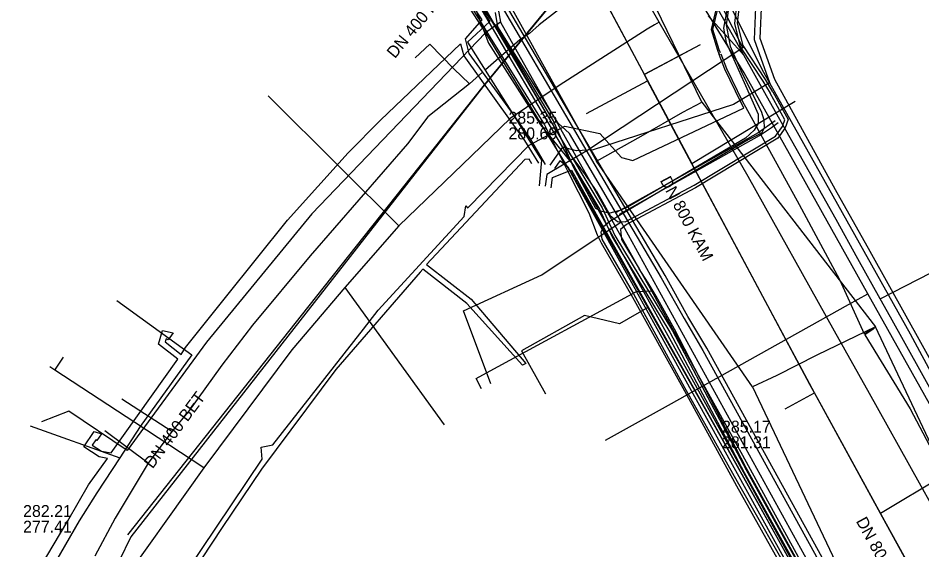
# Model space of a CAD drawing. Extents: x -600309 to -598967, y -1161267 to -1160292.
# Drawn here: x -599944.1 to -599883.6, y -1160516.4 to -1160480.7 of the extents above; entities that cross this region are included whole.
import ezdxf

# ---------------------------------------------------------------- set-up
doc = ezdxf.new("R2010")
doc.units = 0
for name, color, linetype in [('Vrstva 1', 7, 'Continuous'), ('Vrstva 12', 7, 'Continuous'), ('Vrstva 13', 7, 'Continuous'), ('Vrstva 16', 7, 'Continuous'), ('Vrstva 19', 7, 'Continuous'), ('Vrstva 42', 7, 'Continuous'), ('Vrstva 44', 7, 'Continuous'), ('Vrstva 54', 7, 'Continuous'), ('Vrstva 55', 7, 'Continuous'), ('Vrstva 58', 7, 'Continuous'), ('Vrstva 9', 7, 'Continuous')]:
    doc.layers.add(name, color=color, linetype=linetype)

msp = doc.modelspace()

# ---------------------------------------------------------------- linework, layer by layer
at = {"layer": 'Vrstva 1'}
for p, q in [((-599898.41, -1160482.49), (-599902.158, -1160484.489)), ((-599906.03, -1160487.09), (-599901.936, -1160484.905)), ((-599892.72, -1160506.92), (-599890.764, -1160505.846))]:
    msp.add_line(p, q, dxfattribs=at)
for points in [[(-599857.52, -1160559.89), (-599866.111, -1160548.18), (-599871.76, -1160540.48), (-599878.734, -1160527.773), (-599886.327, -1160513.932), (-599890.764, -1160505.846), (-599893.889, -1160500), (-599898.969, -1160490.471), (-599901.936, -1160484.905), (-599902.158, -1160484.489), (-599906.15, -1160477), (-599907.435, -1160475.222), (-599915.237, -1160464.873), (-599922.471, -1160455.22), (-599931.32, -1160443.41), (-599941.55, -1160433.12), (-599946.993, -1160427.644), (-599952.415, -1160422.19), (-599953.381, -1160421.219)], [(-599936.77, -1160515.36), (-599924.619, -1160500), (-599912.97, -1160485.28), (-599906.15, -1160477), (-599900, -1160473.661), (-599888.1, -1160467.2), (-599867.24, -1160455.88)], [(-599898.41, -1160482.49), (-599902.16, -1160484.49)], [(-599906.03, -1160487.09), (-599901.94, -1160484.91)], [(-599892.72, -1160506.92), (-599890.76, -1160505.85)]]:
    msp.add_lwpolyline(points, dxfattribs=at)
at = {"layer": 'Vrstva 12'}
for points in [[(-599943.49, -1160438.86), (-599942.51, -1160439.87), (-599933.44, -1160450.28), (-599927.44, -1160457.55), (-599915.61, -1160473.62), (-599912.25, -1160478.44), (-599911.8, -1160480.96)], [(-599914.36, -1160479.24), (-599912.81, -1160481.68)], [(-599907.17, -1160488.44), (-599907.94, -1160487.75), (-599911.98, -1160481.28), (-599912.146, -1160480.333)], [(-599897.58, -1160480.85), (-599897.86, -1160480.54)], [(-599911.8, -1160480.96), (-599912.81, -1160481.68)], [(-599911.8, -1160480.96), (-599903.12, -1160496.4), (-599901.67, -1160499)], [(-599895.5, -1160483.18), (-599897.58, -1160480.85)], [(-599912.81, -1160481.68), (-599912.56, -1160482.09), (-599908.71, -1160488.42), (-599907.11, -1160491.04)], [(-599893.96, -1160485.92), (-599895.5, -1160483.18)], [(-599892.87, -1160487.86), (-599893.96, -1160485.92)], [(-599886.35, -1160499.53), (-599887.85, -1160496.85), (-599889.31, -1160494.22), (-599892.87, -1160487.86)], [(-599903.71, -1160494.36), (-599907.17, -1160488.44)], [(-599907.11, -1160491.04), (-599906.55, -1160492.06)], [(-599906.55, -1160492.06), (-599902.69, -1160499.04)], [(-599912.45, -1160505.24), (-599914.28, -1160500.33), (-599909.02, -1160497.92), (-599903.71, -1160494.36)], [(-599884.11, -1160530.12), (-599888.75, -1160521.59), (-599890.19, -1160518.96), (-599903.71, -1160494.36)], [(-599902.69, -1160499.04), (-599901.67, -1160499)], [(-599901.31, -1160501.54), (-599902.69, -1160499.04)], [(-599901.67, -1160499), (-599899.47, -1160502.99)], [(-599937.52, -1160499.65), (-599932.49, -1160503.29), (-599935.96, -1160508.11), (-599937.32, -1160510.2)], [(-599885.67, -1160500.76), (-599886.35, -1160499.53)], [(-599882.49, -1160506.46), (-599885.67, -1160500.76)], [(-599867.68, -1160558.91), (-599869.93, -1160555.96), (-599875.17, -1160548.16), (-599876.14, -1160547), (-599876.47, -1160546.11), (-599878.66, -1160542.51), (-599880.8, -1160539.13), (-599889.99, -1160522.32), (-599891.79, -1160518.75), (-599901.31, -1160501.54)], [(-599899.47, -1160502.99), (-599895.59, -1160510.02)], [(-599943.33, -1160508.06), (-599937.32, -1160510.2)], [(-599937.32, -1160510.2), (-599938.86, -1160512.56), (-599940.05, -1160514.43), (-599943.45, -1160520.35), (-599945.41, -1160523.71), (-599947.68, -1160528.73)], [(-599895.59, -1160510.02), (-599886.08, -1160527.37)]]:
    msp.add_lwpolyline(points, dxfattribs=at)
at = {"layer": 'Vrstva 13'}
for p, q in [((-599901.16, -1160480.96), (-599901.48, -1160481.16)), ((-599922.241, -1160498.778), (-599915.567, -1160507.989)), ((-599941.67, -1160504.315), (-599941.086, -1160503.459))]:
    msp.add_line(p, q, dxfattribs=at)
for points in [[(-599901.16, -1160480.96), (-599901.8, -1160479.88), (-599902.44, -1160478.8)], [(-599895.97, -1160482.33), (-599897.21, -1160480.12), (-599897.33, -1160478.78), (-599896.75, -1160478.33)], [(-599901.48, -1160481.16), (-599901.96, -1160481.45), (-599907.86, -1160485.21), (-599911.15, -1160487.43), (-599913.72, -1160489.91)], [(-599843.3, -1160570.99), (-599845.79, -1160568.7), (-599850.15, -1160564.7), (-599852.25, -1160562.49), (-599856.99, -1160556.88), (-599860.91, -1160552.13), (-599864.27, -1160547.18), (-599867.74, -1160541.56), (-599869.65, -1160538.23), (-599870.71, -1160536.23), (-599873.26, -1160531.5), (-599875.07, -1160528.14), (-599876.3, -1160525.8), (-599877.82, -1160522.98), (-599881, -1160516.855), (-599882.2, -1160514.62), (-599886.52, -1160506.84), (-599887.06, -1160505.88), (-599889.41, -1160501.71), (-599895.2, -1160491.32), (-599901.16, -1160480.96)], [(-599912.81, -1160481.68), (-599924.44, -1160493.82), (-599931.51, -1160502.45), (-599936.83, -1160509.71), (-599940.73, -1160507.07), (-599942.57, -1160507.78)], [(-599895.5, -1160483.18), (-599895.97, -1160482.33)], [(-599918.603, -1160494.637), (-599922.62, -1160490.66), (-599927.368, -1160485.903)], [(-599913.72, -1160489.91), (-599918.603, -1160494.637), (-599922.241, -1160498.778), (-599925.786, -1160502.947), (-599931.689, -1160510.863), (-599937.826, -1160519.499), (-599939.855, -1160523.573), (-599942.64, -1160529.16), (-599946.868, -1160537.668), (-599947.09, -1160538.15), (-599947.774, -1160539.687), (-599949.115, -1160542.716), (-599952.118, -1160549.48), (-599955.123, -1160556.279), (-599964.74, -1160577.95), (-599968.839, -1160587.254), (-599973.286, -1160597.342), (-599975.207, -1160601.322), (-599975.32, -1160601.62)], [(-599886.35, -1160499.53), (-599878.69, -1160495.6), (-599879.65, -1160493.73)], [(-599912.49, -1160504.36), (-599902.69, -1160499.04)], [(-599931.689, -1160510.863), (-599936.31, -1160507.83), (-599941.67, -1160504.315), (-599942.015, -1160504.094)], [(-599913.08, -1160505.57), (-599913.44, -1160504.87), (-599912.49, -1160504.36)]]:
    msp.add_lwpolyline(points, dxfattribs=at)
at = {"layer": 'Vrstva 16'}
for points in [[(-599901.24, -1160474.94), (-599909.21, -1160481.14)], [(-599849.46, -1160559.23), (-599850.48, -1160557.69), (-599854.8, -1160552.96), (-599856.97, -1160550.57), (-599863.99, -1160540.67), (-599864.73, -1160539.35), (-599865.96, -1160537.14), (-599868.12, -1160533.28), (-599870.32, -1160529.26), (-599872.48, -1160525.48), (-599872.99, -1160524.56), (-599875.15, -1160520.7), (-599877.76, -1160516.03), (-599879.03, -1160513.76), (-599887.17, -1160499.19), (-599895.46, -1160484.36), (-599901.24, -1160474.94)], [(-599909.21, -1160481.14), (-599909.85, -1160481.72), (-599910.51, -1160482.15)], [(-599910.51, -1160482.15), (-599912.815, -1160484.175)], [(-599888.48, -1160499.92), (-599887.17, -1160499.19)], [(-599904.76, -1160509.02), (-599900.55, -1160506.67), (-599888.48, -1160499.92)]]:
    msp.add_lwpolyline(points, dxfattribs=at)
at = {"layer": 'Vrstva 19'}
for points in [[(-599914.92, -1160484.11), (-599916.54, -1160482.44), (-599917.51, -1160483.36)], [(-599913.88, -1160485.11), (-599914.92, -1160484.11)], [(-599912.999, -1160484.336), (-599913.88, -1160485.11), (-599916.68, -1160487.32), (-599918.04, -1160489.13), (-599924.55, -1160496.64), (-599928.42, -1160501.31), (-599930.48, -1160503.99), (-599932.65, -1160507.01), (-599933.82, -1160508.44), (-599935.42, -1160510.55), (-599937.63, -1160514.25), (-599939, -1160516.8)], [(-599933.82, -1160508.44), (-599937.19, -1160506.27)], [(-599935.42, -1160510.55), (-599938.33, -1160508.39)]]:
    msp.add_lwpolyline(points, dxfattribs=at)
at = {"layer": 'Vrstva 42'}
for points in [[(-599889.647, -1160517.995), (-599897.979, -1160502.841), (-599899.24, -1160500.71), (-599900.77, -1160497.971), (-599903.241, -1160493.768), (-599915.215, -1160473.333), (-599916.653, -1160471.11), (-599922.846, -1160462.646), (-599925.156, -1160459.335), (-599929.695, -1160453.144), (-599937.912, -1160443.505), (-599940.759, -1160440.186), (-599941.982, -1160438.954), (-599944.593, -1160436.033), (-599953.705, -1160427.041), (-599961.766, -1160419.921), (-599964.861, -1160417.387), (-599970.985, -1160412.494), (-599977.288, -1160407.684), (-599980.633, -1160405.531), (-599984.223, -1160403.04), (-599995.48, -1160395.806)], [(-599889.647, -1160517.995), (-599897.979, -1160502.841), (-599899.24, -1160500.71), (-599900.77, -1160497.971), (-599903.241, -1160493.768), (-599915.215, -1160473.333), (-599916.653, -1160471.11), (-599922.846, -1160462.646), (-599925.156, -1160459.335), (-599929.695, -1160453.144), (-599937.912, -1160443.505), (-599940.759, -1160440.186), (-599941.982, -1160438.954), (-599944.593, -1160436.033), (-599953.705, -1160427.041), (-599961.766, -1160419.921), (-599964.861, -1160417.387), (-599970.985, -1160412.494), (-599977.288, -1160407.684), (-599980.633, -1160405.531), (-599984.223, -1160403.04), (-599995.48, -1160395.806)], [(-599980.8, -1160405.78), (-599977.46, -1160407.93), (-599971.17, -1160412.73), (-599965.05, -1160417.62), (-599961.96, -1160420.15), (-599953.91, -1160427.26), (-599944.81, -1160436.24), (-599942.2, -1160439.16), (-599940.98, -1160440.39), (-599938.14, -1160443.7), (-599929.93, -1160453.33), (-599925.4, -1160459.51), (-599923.09, -1160462.82), (-599916.9, -1160471.28), (-599915.47, -1160473.49), (-599903.5, -1160493.92), (-599901.03, -1160498.12), (-599899.5, -1160500.86), (-599898.24, -1160502.99), (-599889.91, -1160518.14)], [(-599980.8, -1160405.78), (-599977.46, -1160407.93), (-599971.17, -1160412.73), (-599965.05, -1160417.62), (-599961.96, -1160420.15), (-599953.91, -1160427.26), (-599944.81, -1160436.24), (-599942.2, -1160439.16), (-599940.98, -1160440.39), (-599938.14, -1160443.7), (-599929.93, -1160453.33), (-599925.4, -1160459.51), (-599923.09, -1160462.82), (-599916.9, -1160471.28), (-599915.47, -1160473.49), (-599903.5, -1160493.92), (-599901.03, -1160498.12), (-599899.5, -1160500.86), (-599898.24, -1160502.99), (-599889.91, -1160518.14)], [(-599951.783, -1160432.676), (-599942.113, -1160442.413), (-599933.161, -1160452.85), (-599924.51, -1160463.919), (-599917.781, -1160473.151), (-599912.519, -1160480.929), (-599914.003, -1160482.32), (-599911.114, -1160486.931), (-599909.043, -1160490.236), (-599909.205, -1160491.957)], [(-599908.79, -1160490.516), (-599909.848, -1160488.687), (-599911.114, -1160486.931), (-599913.9, -1160483.066), (-599914.144, -1160482.097), (-599913.02, -1160480.809), (-599917.213, -1160474.571), (-599917.552, -1160474.066), (-599922.553, -1160477.014), (-599922.712, -1160476.843), (-599917.815, -1160473.758), (-599921.487, -1160468.324), (-599924.591, -1160464.095), (-599927.191, -1160460.779), (-599931.525, -1160455.394), (-599932.919, -1160453.661), (-599934.02, -1160454.756), (-599933.825, -1160454.919), (-599933.596, -1160454.951), (-599933.285, -1160455.348)], [(-599898.093, -1160468.234), (-599897.076, -1160469.634), (-599893.383, -1160475.351), (-599892.93, -1160475.878), (-599892.759, -1160476.077), (-599893.35, -1160476.77), (-599893.932, -1160477.452), (-599893.941, -1160477.476), (-599894.683, -1160479.434), (-599894.791, -1160482.13), (-599893.77, -1160485.027), (-599893.779, -1160485.033), (-599896.189, -1160486.487), (-599905.598, -1160489.53), (-599905.951, -1160489.556), (-599906.697, -1160489.611), (-599907.648, -1160489.349), (-599908.503, -1160490.567)], [(-599881.537, -1160505.18), (-599882.027, -1160505.322), (-599882.104, -1160505.183), (-599882.299, -1160504.834), (-599887.033, -1160496.355), (-599889.344, -1160492.231), (-599893.42, -1160484.816), (-599894.389, -1160482.068), (-599894.287, -1160479.514), (-599893.584, -1160477.661), (-599892.232, -1160476.076), (-599892.704, -1160475.527), (-599893.079, -1160475.09), (-599896.746, -1160469.406), (-599897.378, -1160468.64), (-599897.861, -1160468.054)], [(-599901.059, -1160468.893), (-599901.121, -1160469.192), (-599901.248, -1160469.803), (-599895.964, -1160478.124), (-599896.933, -1160479.964), (-599895.557, -1160482.696), (-599905.951, -1160489.556), (-599906.024, -1160489.604), (-599907.54, -1160490.509), (-599908.695, -1160491.198), (-599908.802, -1160491.981)], [(-599900.575, -1160468.964), (-599900.63, -1160469.284), (-599900.71, -1160469.749), (-599899.524, -1160471.599), (-599898.633, -1160472.99), (-599898.117, -1160473.799), (-599895.342, -1160478.147), (-599896.332, -1160479.993), (-599894.263, -1160484.169), (-599893.779, -1160485.033), (-599884.349, -1160501.878), (-599882.65, -1160505.026), (-599882.299, -1160504.834), (-599881.866, -1160504.597), (-599881.77, -1160504.773), (-599881.674, -1160504.948), (-599882.104, -1160505.183), (-599882.46, -1160505.378), (-599880.011, -1160509.913), (-599875.385, -1160518.214)], [(-599933.741, -1160501.808), (-599934.072, -1160502.294), (-599934.205, -1160502.228), (-599934.267, -1160502.43), (-599933.193, -1160503.268), (-599932.924, -1160502.81), (-599930.241, -1160499.453), (-599926.075, -1160494.252), (-599922.009, -1160489.746), (-599919.838, -1160487.535), (-599914.47, -1160482.434), (-599914.268, -1160483.238), (-599910.183, -1160488.904), (-599909.246, -1160490.435)], [(-599909.69, -1160490.477), (-599909.881, -1160490.164), (-599910.16, -1160490.195), (-599916.757, -1160497.234), (-599913.776, -1160499.556), (-599910.111, -1160503.87), (-599910.328, -1160503.985), (-599914.051, -1160499.849), (-599917.005, -1160497.549), (-599917.189, -1160497.734), (-599922.838, -1160504.272), (-599927.82, -1160510.959), (-599930.449, -1160514.875), (-599932.537, -1160518.026), (-599934.951, -1160521.924), (-599933.98, -1160522.548), (-599933.829, -1160522.282), (-599933.447, -1160522.503)], [(-599891.309, -1160519.047), (-599894.872, -1160512.655), (-599897.579, -1160507.798), (-599901.933, -1160500.116), (-599907.14, -1160490.931), (-599907.243, -1160490.749), (-599907.54, -1160490.509), (-599907.816, -1160490.285), (-599908.171, -1160490.792)], [(-599908.396, -1160492.083), (-599908.315, -1160491.4), (-599907.14, -1160490.931), (-599907.047, -1160490.894), (-599897.423, -1160508.056), (-599894.872, -1160512.655), (-599890.771, -1160520.047)], [(-599901.896, -1160500.095), (-599901.933, -1160500.116), (-599903.825, -1160501.208), (-599906.178, -1160500.651), (-599910.396, -1160503.017), (-599908.785, -1160505.899)], [(-599938.542, -1160508.586), (-599938.854, -1160509.049), (-599938.933, -1160508.997), (-599939.167, -1160509.349), (-599938.542, -1160509.764), (-599937.905, -1160509.869), (-599933.427, -1160503.592), (-599934.73, -1160502.576), (-599934.448, -1160501.659), (-599933.741, -1160501.808)], [(-599955.072, -1160540.204), (-599954.684, -1160540.413), (-599955.591, -1160540.811), (-599955.646, -1160540.934), (-599954.417, -1160541.724), (-599950.873, -1160533.707), (-599949.595, -1160530.877), (-599948.428, -1160528.302), (-599948.607, -1160528.219), (-599949.466, -1160527.689), (-599948.495, -1160527.985), (-599948.31, -1160528.069), (-599944.1, -1160519.994), (-599940.811, -1160514.425), (-599939.413, -1160512.005), (-599938.133, -1160510.236), (-599938.692, -1160510.144), (-599939.722, -1160509.46), (-599939.045, -1160508.443), (-599938.542, -1160508.586)]]:
    msp.add_lwpolyline(points, dxfattribs=at)
at = {"layer": 'Vrstva 44'}
for points in [[(-599905.38, -1160492.26), (-599906.11, -1160491.22), (-599907.117, -1160489.849), (-599907.718, -1160488.816), (-599912.251, -1160481.028), (-599913.037, -1160479.679), (-599914.197, -1160477.659), (-599918.207, -1160471.709), (-599928.467, -1160457.569), (-599929.807, -1160456.049), (-599934.317, -1160450.489), (-599945.727, -1160438.069), (-599951.097, -1160432.799), (-599954.977, -1160428.869), (-599958.627, -1160425.619), (-599962.747, -1160422.009), (-599963.807, -1160420.979), (-599967.407, -1160417.979), (-599977.847, -1160409.739), (-599993.787, -1160398.599), (-599995.027, -1160397.899), (-600016.677, -1160383.869)], [(-600001.81, -1160394.84), (-599993.94, -1160399.81), (-599987.86, -1160403.78), (-599982.28, -1160407.74), (-599977.18, -1160411.5), (-599969.28, -1160417.828), (-599966.72, -1160419.87), (-599960.55, -1160425.25), (-599955.02, -1160430.36), (-599948.81, -1160436.36), (-599943.48, -1160441.87), (-599937.91, -1160448.11), (-599932.55, -1160454.38), (-599927.36, -1160460.79), (-599922.23, -1160467.99), (-599917.44, -1160474.08), (-599913.386, -1160480.552), (-599912.49, -1160482), (-599908.85, -1160487.86), (-599907.3, -1160490.94)], [(-599831.479, -1160445.106), (-599847.354, -1160451.095), (-599850.775, -1160452.386), (-599853.888, -1160453.748), (-599860.7, -1160456.899), (-599872.104, -1160462.621), (-599880.709, -1160467.503), (-599890.213, -1160473.616), (-599890.698, -1160473.954), (-599892.636, -1160475.303), (-599893.612, -1160475.982), (-599895.793, -1160478.173), (-599896.108, -1160481.056), (-599895.731, -1160482.616), (-599894.216, -1160484.921), (-599893.728, -1160485.738)], [(-599893.552, -1160485.642), (-599894.044, -1160484.819), (-599895.543, -1160482.542), (-599895.906, -1160481.042), (-599895.601, -1160478.265), (-599893.482, -1160476.136), (-599890.101, -1160473.782), (-599887.031, -1160471.808), (-599885.845, -1160471.045), (-599880.605, -1160467.675), (-599872.01, -1160462.797), (-599871.851, -1160462.717), (-599860.878, -1160457.211), (-599860.614, -1160457.079), (-599860.412, -1160456.986), (-599853.806, -1160453.93), (-599850.699, -1160452.572), (-599847.098, -1160451.213), (-599833.159, -1160445.953)], [(-599896.55, -1160479.7), (-599896.85, -1160481.37), (-599896.68, -1160482.34), (-599895.47, -1160485.02), (-599894.54, -1160487.14), (-599894.52, -1160487.76), (-599894.79, -1160488.22), (-599895.37, -1160488.75), (-599900.368, -1160491.675), (-599903.28, -1160493.38), (-599903.801, -1160493.602), (-599903.89, -1160493.64), (-599904.48, -1160493.79), (-599904.536, -1160493.778), (-599905.08, -1160493.66), (-599905.41, -1160493.47), (-599906.9, -1160490.7), (-599907.718, -1160488.816), (-599908.25, -1160487.59), (-599911.96, -1160481.41), (-599912.251, -1160481.028), (-599913.66, -1160479.18)], [(-599896.45, -1160479.56), (-599896.67, -1160481.15), (-599896.4, -1160482.57), (-599895.63, -1160484.38), (-599894.32, -1160486.95), (-599894.15, -1160487.53), (-599894.13, -1160488.1), (-599894.147, -1160488.13), (-599894.3, -1160488.41), (-599895.2, -1160488.87), (-599900.694, -1160492.088), (-599903.31, -1160493.62), (-599904.173, -1160494.163), (-599904.47, -1160494.35), (-599904.9, -1160494.71), (-599905.07, -1160495.07), (-599905, -1160495.53), (-599902.89, -1160499.19), (-599899.46, -1160505.48), (-599895.93, -1160511.8), (-599891.93, -1160518.81)], [(-599905.38, -1160492.26), (-599904.536, -1160493.778), (-599904.44, -1160493.95), (-599904.173, -1160494.163), (-599903.95, -1160494.34), (-599903.447, -1160494.362), (-599898.829, -1160491.913), (-599893.359, -1160488.615), (-599892.899, -1160487.973), (-599892.739, -1160487.529), (-599893.728, -1160485.738)], [(-599893.552, -1160485.642), (-599892.521, -1160487.511), (-599892.721, -1160488.067), (-599893.221, -1160488.765), (-599898.731, -1160492.087), (-599903.353, -1160494.538), (-599903.75, -1160494.88), (-599903.69, -1160495.56), (-599902.5, -1160497.53)], [(-599893.382, -1160487.596), (-599894.147, -1160488.13), (-599894.539, -1160488.404), (-599900.368, -1160491.675), (-599903.801, -1160493.602), (-599904.038, -1160493.735)], [(-599903.819, -1160493.842), (-599900.694, -1160492.088), (-599894.435, -1160488.574), (-599893.629, -1160488.04), (-599893.192, -1160487.702)], [(-599907.3, -1160490.94), (-599905.89, -1160493.76), (-599905.31, -1160495.23), (-599905.06, -1160495.77), (-599902.95, -1160499.42), (-599899.46, -1160505.71), (-599895.98, -1160512.07), (-599892.05, -1160519.1)], [(-599888.357, -1160523.519), (-599895.337, -1160510.869), (-599900.147, -1160501.559), (-599901.377, -1160499.349), (-599901.91, -1160498.45), (-599902.5, -1160497.53)]]:
    msp.add_lwpolyline(points, dxfattribs=at)
at = {"layer": 'Vrstva 54'}
for points in [[(-599898.31, -1160486.33), (-599909.88, -1160462.47)], [(-599917.361, -1160468.618), (-599905.37, -1160490.29)], [(-599899.57, -1160487.02), (-599898.31, -1160486.33)], [(-599898.31, -1160486.33), (-599886.66, -1160501.41)], [(-599902.38, -1160488.62), (-599899.57, -1160487.02)], [(-599905.37, -1160490.29), (-599902.38, -1160488.62)], [(-599894.9, -1160505.44), (-599905.37, -1160490.29)], [(-599886.66, -1160501.41), (-599890.6, -1160503.31)], [(-599873.76, -1160528.82), (-599886.66, -1160501.41)], [(-599890.6, -1160503.31), (-599893.27, -1160504.68)], [(-599893.27, -1160504.68), (-599894.9, -1160505.44)], [(-599894.9, -1160505.44), (-599881.71, -1160533.31)]]:
    msp.add_lwpolyline(points, dxfattribs=at)
at = {"layer": 'Vrstva 55'}
for points in [[(-599897.05, -1160483.032), (-599897.133, -1160482.82), (-599897.558, -1160481.468), (-599897.015, -1160479.13), (-599895.637, -1160477.571), (-599895.492, -1160477.169), (-599898.477, -1160473.299), (-599899.879, -1160471.48), (-599899.77, -1160471.27), (-599897.008, -1160469.306), (-599895.55, -1160468.27), (-599895.45, -1160468.22)], [(-599897.125, -1160479.073), (-599897.682, -1160481.472), (-599897.247, -1160482.86), (-599897.162, -1160483.089), (-599897.105, -1160483.07)], [(-599914.121, -1160493.3), (-599914.019, -1160493.428), (-599913.96, -1160493.41), (-599909.88, -1160489.23), (-599907.49, -1160487.95), (-599905.14, -1160488.43), (-599903.68, -1160490.05), (-599902.93, -1160490.26), (-599895.51, -1160486.74), (-599895.484, -1160486.72), (-599895.693, -1160486.348), (-599896.765, -1160484.134), (-599897.141, -1160483.139), (-599897.083, -1160483.117)], [(-599897.027, -1160483.101), (-599896.655, -1160484.086), (-599895.587, -1160486.292), (-599895.379, -1160486.661), (-599891.773, -1160493.203), (-599889.08, -1160498.24), (-599887.423, -1160501.891), (-599886.848, -1160501.529), (-599886.74, -1160501.49), (-599886.822, -1160501.572), (-599887.39, -1160501.952), (-599884.339, -1160506.92), (-599882.409, -1160510.55), (-599880.139, -1160514.74), (-599878.289, -1160518.28)], [(-599932.88, -1160517.91), (-599927.771, -1160510.287), (-599927.835, -1160509.495), (-599927.059, -1160509.325), (-599920.984, -1160501.561), (-599919.993, -1160500.294), (-599914.241, -1160494.003), (-599914.121, -1160493.3)]]:
    msp.add_lwpolyline(points, dxfattribs=at)
at = {"layer": 'Vrstva 58'}
for points in [[(-600016.863, -1160384.098), (-599995.207, -1160398.053), (-599994.216, -1160398.54), (-599993.822, -1160398.879), (-599978.036, -1160410.049), (-599967.57, -1160418.126), (-599963.992, -1160421.264), (-599962.912, -1160422.195), (-599958.763, -1160425.764), (-599955.236, -1160428.951), (-599945.799, -1160438.408), (-599934.492, -1160450.715), (-599930.063, -1160456.185), (-599929.433, -1160456.793), (-599928.64, -1160457.944), (-599917.061, -1160474.028), (-599914.371, -1160477.772), (-599913.244, -1160479.838), (-599907.283, -1160489.98), (-599905.165, -1160493.525), (-599904.324, -1160495.376), (-599900.444, -1160501.778), (-599895.47, -1160511.178), (-599888.574, -1160523.607)], [(-600016.752, -1160383.932), (-599995.108, -1160397.869), (-599994.106, -1160398.371), (-599993.683, -1160398.732), (-599977.917, -1160409.889), (-599967.443, -1160417.972), (-599963.861, -1160421.113), (-599962.781, -1160422.043), (-599958.63, -1160425.614), (-599955.098, -1160428.806), (-599945.654, -1160438.27), (-599934.341, -1160450.583), (-599929.932, -1160456.041), (-599929.28, -1160456.665), (-599928.473, -1160457.834), (-599916.899, -1160473.912), (-599914.202, -1160477.666), (-599913.07, -1160479.74), (-599907.111, -1160489.878), (-599904.988, -1160493.432), (-599904.147, -1160495.283), (-599900.269, -1160501.68), (-599895.342, -1160511.014), (-599888.399, -1160523.511)], [(-599996.59, -1160397.17), (-599984.9, -1160405.25), (-599979.35, -1160409.4), (-599968.78, -1160417.81), (-599961.7, -1160423.55), (-599948.48, -1160436.59), (-599942.45, -1160442.14), (-599936.13, -1160449.63), (-599927.53, -1160459.39), (-599916.98, -1160473.97), (-599913.45, -1160480.13), (-599912.61, -1160482.37), (-599909.11, -1160487.85), (-599906.88, -1160490.61), (-599897.04, -1160508.42), (-599889.28, -1160522.54)]]:
    msp.add_lwpolyline(points, dxfattribs=at)
at = {"layer": 'Vrstva 9'}
for p, q in [((-599906.15, -1160477), (-599912.97, -1160485.28)), ((-599912.97, -1160485.28), (-599936.575, -1160515.504)), ((-599892.04, -1160486.3), (-599898.969, -1160490.471)), ((-599879.07, -1160509.56), (-599886.327, -1160513.932))]:
    msp.add_line(p, q, dxfattribs=at)
for points in [[(-599906.15, -1160477), (-599901.97, -1160484.841), (-599901.612, -1160485.512), (-599898.973, -1160490.463), (-599898.969, -1160490.471), (-599891.08, -1160505.27)], [(-599891.08, -1160505.27), (-599890.554, -1160506.228), (-599886.327, -1160513.932), (-599886.303, -1160513.977), (-599882.519, -1160520.872), (-599882.517, -1160520.875), (-599880.978, -1160523.681), (-599880.938, -1160523.754), (-599880.852, -1160523.911), (-599878.178, -1160528.788), (-599876.858, -1160531.196), (-599876.818, -1160531.27), (-599875.267, -1160534.098), (-599875.198, -1160534.222), (-599871.76, -1160540.48)], [(-599936.575, -1160515.504), (-599937.359, -1160517.124), (-599940.817, -1160524.272), (-599945.155, -1160533.237), (-599947.359, -1160537.792), (-599948.761, -1160540.691), (-599949.541, -1160542.302), (-599953.33, -1160550.134), (-599957.028, -1160557.776), (-599957.089, -1160557.902), (-599957.856, -1160559.488)]]:
    msp.add_lwpolyline(points, dxfattribs=at)

# ---------------------------------------------------------------- texts
at = {"layer": 'Vrstva 12'}
for s, rotation, p in [('DN 400 KAM', 50.52269, (-599918.879, -1160483.453)), ('DN 800 KAM', 298.06091, (-599901.139, -1160491.578)), ('DN 400 BET', 53.43119, (-599935.12, -1160510.979)), ('DN 800 KAM', 298.75392, (-599887.995, -1160514.444))]:
    msp.add_text(s, height=0.8, rotation=rotation, dxfattribs=at).set_placement(p)
for s, p in [('285.35', (-599911.268, -1160487.784)), ('280.69', (-599911.268, -1160488.834)), ('285.17', (-599896.953, -1160508.514)), ('281.31', (-599896.953, -1160509.564)), ('282.21', (-599943.8, -1160514.171)), ('277.41', (-599943.8, -1160515.221))]:
    msp.add_text(s, height=0.8, dxfattribs=at).set_placement(p)

doc.saveas('drawing.dxf')
